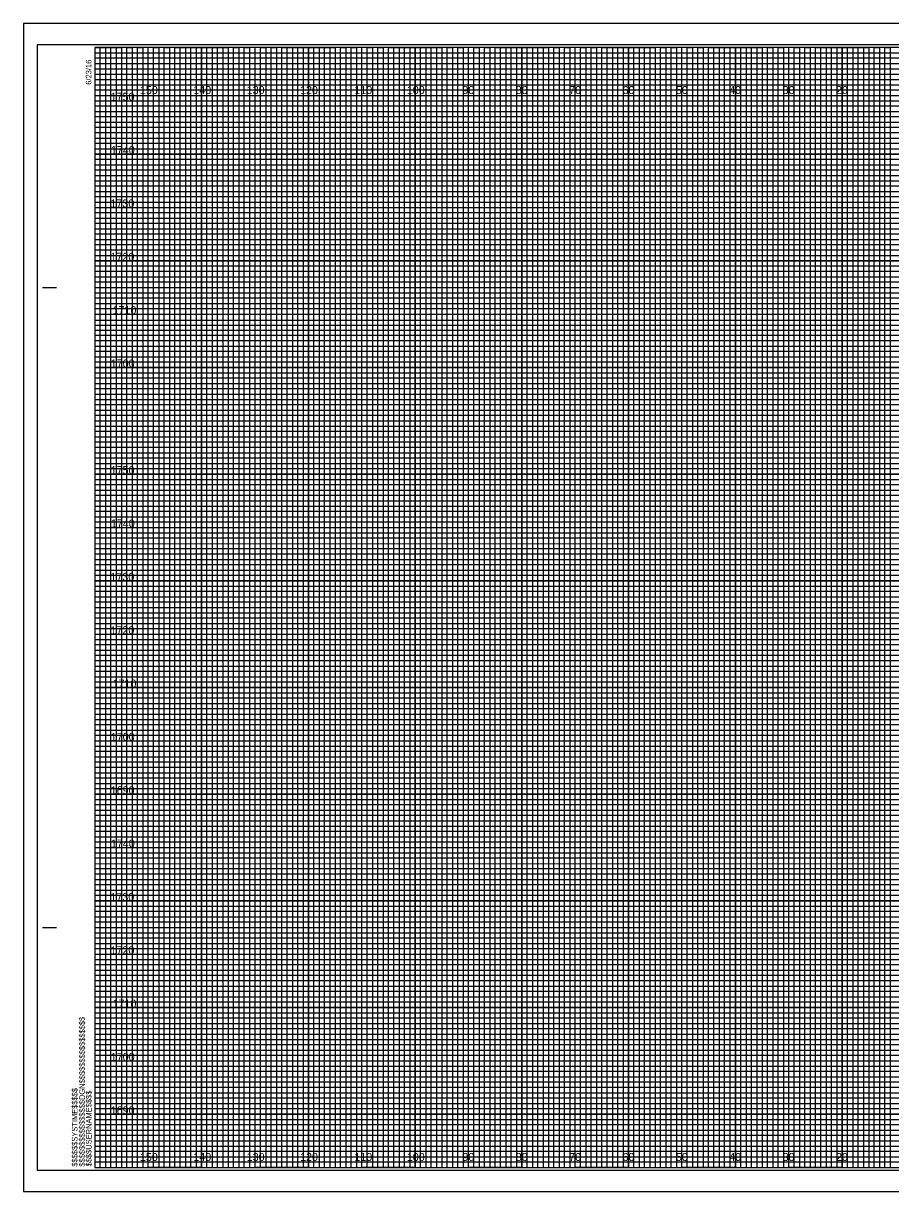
# Model space of a CAD drawing. Extents: x -419 to 4739, y -630 to 13534.
# Drawn here: x 4400.7 to 4563.2, y 205 to 424 of the extents above; entities that cross this region are included whole.
import ezdxf

# ---------------------------------------------------------------- set-up
doc = ezdxf.new("R2010")
doc.units = 0
for name, color, linetype in [('Old_Level_62', 7, 'Continuous'), ('Pattern 1', 7, 'Continuous'), ('Pattern 18', 7, 'Continuous'), ('Pattern 4', 7, 'Continuous'), ('Pattern 5', 7, 'Continuous'), ('Prop Dimension', 7, 'Continuous'), ('Prop Horizontal Alignment', 7, 'Continuous'), ('Raster_Level_0', 7, 'Continuous'), ('Scratch_Level_0', 7, 'Continuous'), ('Scratch_Level_3', 7, 'Continuous'), ('Scratch_Level_5', 7, 'Continuous')]:
    doc.layers.add(name, color=color, linetype=linetype)

msp = doc.modelspace()

# ---------------------------------------------------------------- linework, layer by layer
at = {"layer": 'Old_Level_62'}
for p, q in [((4404.33, 374.53), (4406.83, 374.53)), ((4404.43, 374.53), (4406.93, 374.53)), ((4404.33, 254.53), (4406.83, 254.53)), ((4404.43, 254.53), (4406.93, 254.53)), ((4414.13, 209.53), (4414.13, 209.53)), ((4414.13, 209.53), (4414.13, 209.53)), ((4414.13, 209.53), (4414.13, 209.53)), ((4414.13, 209.53), (4414.13, 209.53)), ((4414.13, 209.53), (4414.13, 209.53)), ((4414.13, 209.53), (4414.13, 209.53)), ((4414.13, 209.53), (4414.13, 209.53))]:
    msp.add_line(p, q, dxfattribs=at)
msp.add_lwpolyline([(4734.13, 419.53), (4414.13, 419.53), (4414.13, 209.53), (4734.13, 209.53)], close=True, dxfattribs=at)
at = {"layer": 'Pattern 18'}
msp.add_lwpolyline([(4400.73, 205.03), (4737.43, 205.03), (4737.43, 424.03), (4400.73, 424.03)], close=True, dxfattribs=at)
at = {"layer": 'Pattern 4'}
for p, q in [((4414.13, 418.53), (4674.13, 418.53)), ((4674.13, 417.51), (4414.13, 417.51)), ((4414.13, 417.51), (4414.13, 416.53)), ((4414.13, 416.53), (4674.13, 416.53)), ((4674.13, 415.42), (4414.13, 415.42)), ((4414.13, 415.42), (4414.13, 413.53)), ((4414.13, 413.53), (4734.13, 413.53))]:
    msp.add_line(p, q, dxfattribs=at)
for points in [[(4414.13, 412.53), (4684.13, 412.53), (4734.13, 412.53), (4734.13, 411.53), (4414.13, 411.53)], [(4414.13, 410.53), (4734.13, 410.53), (4734.13, 408.53), (4414.13, 408.53)], [(4414.13, 407.53), (4734.13, 407.53), (4734.13, 406.53), (4414.13, 406.51)], [(4414.13, 405.53), (4734.13, 405.53), (4734.13, 403.53), (4414.13, 403.53)], [(4414.13, 402.53), (4734.13, 402.53), (4734.13, 401.53), (4414.13, 401.53)], [(4414.13, 400.53), (4734.13, 400.53), (4734.13, 398.53), (4414.13, 398.53)], [(4414.13, 397.53), (4734.13, 397.53), (4734.13, 396.53), (4414.13, 396.53)], [(4414.13, 395.53), (4734.13, 395.53), (4734.13, 393.53), (4414.13, 393.53)], [(4414.13, 392.53), (4734.13, 392.53), (4734.13, 391.53), (4414.13, 391.53)], [(4414.13, 390.53), (4734.13, 390.53), (4734.13, 388.53), (4414.13, 388.53)], [(4414.13, 387.53), (4734.13, 387.53), (4734.13, 386.53), (4414.13, 386.53)], [(4414.13, 385.53), (4734.13, 385.53), (4734.13, 383.48), (4734.13, 382.53), (4734.13, 381.53), (4414.13, 381.53)], [(4414.13, 383.53), (4734.13, 383.53), (4734.13, 382.53), (4414.13, 382.53)], [(4414.13, 380.53), (4734.13, 380.53), (4734.13, 378.53), (4414.13, 378.56)], [(4414.13, 378.56), (4734.13, 378.53), (4734.13, 377.53), (4414.13, 377.53)], [(4414.13, 376.53), (4734.13, 376.53), (4734.13, 375.53), (4414.13, 375.53)], [(4414.13, 373.53), (4734.13, 373.53), (4734.13, 372.53), (4414.13, 372.53)], [(4414.13, 371.53), (4734.13, 371.53), (4734.13, 370.53), (4414.13, 370.53)], [(4414.06, 368.42), (4734.13, 368.42), (4734.13, 367.41), (4414.06, 367.41)], [(4414.13, 366.53), (4734.13, 366.53), (4734.13, 365.53), (4414.13, 365.53)], [(4414.13, 363.53), (4734.13, 363.53), (4734.13, 362.53), (4414.13, 362.53)], [(4414.13, 361.53), (4734.13, 361.53), (4734.13, 360.53), (4414.13, 360.53)], [(4414.13, 358.53), (4734.13, 358.53), (4734.13, 357.53), (4414.13, 357.53)], [(4414.13, 356.53), (4734.13, 356.53), (4734.13, 355.53), (4414.13, 355.53)], [(4414.13, 353.53), (4734.13, 353.53), (4734.13, 352.53), (4414.13, 352.53)], [(4414.13, 351.53), (4734.13, 351.53), (4734.13, 350.53), (4414.13, 350.53)], [(4414.13, 348.53), (4734.13, 348.53), (4734.12, 347.51), (4414.13, 347.53)], [(4414.13, 346.53), (4734.13, 346.53), (4734.13, 345.53), (4414.13, 345.53)], [(4414.13, 343.53), (4734.13, 343.53), (4734.13, 342.53), (4414.13, 342.53)], [(4414.13, 341.53), (4734.13, 341.53), (4734.13, 340.53), (4414.13, 340.53)], [(4414.13, 338.53), (4734.13, 338.53), (4734.13, 337.53), (4414.13, 337.53)], [(4414.13, 336.53), (4734.13, 336.53), (4734.13, 335.53), (4414.13, 335.53)], [(4414.13, 333.53), (4734.13, 333.53), (4734.13, 332.53), (4414.13, 332.53)], [(4414.13, 331.53), (4734.13, 331.53), (4734.13, 330.53), (4414.13, 330.53)], [(4414.13, 328.53), (4734.13, 328.53), (4734.13, 327.53), (4414.13, 327.53)], [(4414.13, 326.52), (4734.2, 326.44), (4734.13, 325.53), (4414.13, 325.53)], [(4414.13, 323.53), (4734.13, 323.53), (4734.13, 322.53), (4414.13, 322.53)], [(4414.13, 321.53), (4734.13, 321.53), (4734.13, 320.53), (4414.13, 320.53)], [(4414.13, 318.53), (4734.13, 318.53), (4734.13, 317.53), (4414.13, 317.53)], [(4414.13, 316.53), (4734.13, 316.53), (4734.13, 315.53), (4414.13, 315.53)], [(4414.13, 313.53), (4734.13, 313.53), (4734.13, 312.53), (4414.13, 312.53)], [(4414.13, 311.53), (4734.13, 311.53), (4734.13, 310.53), (4414.13, 310.53)], [(4414.13, 308.53), (4734.13, 308.53), (4734.13, 307.53), (4414.13, 307.53)], [(4414.13, 306.53), (4734.13, 306.53), (4734.13, 305.53), (4414.13, 305.53)], [(4414.13, 303.53), (4734.13, 303.53), (4734.13, 302.53), (4414.13, 302.53)], [(4414.13, 301.53), (4734.13, 301.53), (4734.13, 300.53), (4414.13, 300.53)], [(4414.13, 298.53), (4734.13, 298.53), (4734.13, 297.53), (4414.13, 297.53)], [(4414.13, 296.53), (4734.13, 296.53), (4734.13, 295.53), (4414.13, 295.53)], [(4414.13, 293.53), (4734.13, 293.53), (4734.13, 292.53), (4414.13, 292.53)], [(4414.13, 291.53), (4734.13, 291.53), (4734.13, 290.53), (4414.13, 290.53)], [(4414.13, 288.53), (4734.13, 288.53), (4734.12, 287.51), (4414.13, 287.53)], [(4414.13, 286.53), (4734.13, 286.53), (4734.13, 285.53), (4414.13, 285.53)], [(4414.13, 283.53), (4734.13, 283.53), (4734.13, 282.53), (4414.13, 282.53)], [(4414.13, 281.53), (4734.13, 281.53), (4734.13, 280.53), (4414.13, 280.53)], [(4414.13, 278.53), (4734.13, 278.53), (4734.13, 277.53), (4414.13, 277.53)], [(4414.13, 276.53), (4734.13, 276.53), (4734.13, 275.53), (4414.13, 275.53)], [(4414.13, 273.53), (4734.13, 273.53), (4734.13, 272.53), (4414.13, 272.53)], [(4414.13, 271.53), (4734.13, 271.53), (4734.13, 270.53), (4414.13, 270.53)], [(4414.13, 268.53), (4734.13, 268.53), (4734.13, 267.53), (4414.13, 267.53)], [(4414.13, 266.52), (4734.2, 266.44), (4734.13, 265.53), (4414.13, 265.53)], [(4414.13, 263.53), (4734.13, 263.53), (4734.13, 262.53), (4414.13, 262.53)], [(4414.13, 261.53), (4734.13, 261.53), (4734.13, 260.53), (4414.13, 260.53)], [(4414.13, 258.53), (4734.13, 258.53), (4734.13, 257.53), (4414.13, 257.53)], [(4414.13, 256.53), (4734.13, 256.53), (4734.13, 255.53), (4414.13, 255.53)], [(4414.13, 253.53), (4734.13, 253.53), (4734.13, 252.53), (4414.13, 252.53)], [(4414.13, 251.53), (4734.13, 251.53), (4734.13, 250.53), (4414.13, 250.53)], [(4414.13, 248.53), (4734.13, 248.53), (4734.13, 247.53), (4414.13, 247.53)], [(4414.13, 246.53), (4734.13, 246.53), (4734.13, 245.53), (4414.13, 245.53)], [(4414.13, 243.53), (4734.13, 243.53), (4734.13, 242.53), (4414.13, 242.53)], [(4414.13, 241.53), (4734.13, 241.53), (4734.13, 240.53), (4414.13, 240.53)], [(4414.13, 238.53), (4734.13, 238.53), (4734.13, 237.53), (4414.13, 237.53)], [(4414.13, 236.53), (4734.13, 236.53), (4734.13, 235.53), (4414.13, 235.53)], [(4414.13, 233.53), (4734.13, 233.53), (4734.13, 232.53), (4414.13, 232.53)], [(4414.13, 231.53), (4734.13, 231.53), (4734.13, 230.53), (4414.13, 230.53)], [(4414.13, 228.53), (4734.13, 228.53), (4734.13, 227.53), (4414.13, 227.53)], [(4414.13, 226.53), (4734.13, 226.53), (4734.13, 225.53), (4414.13, 225.53)], [(4414.13, 223.53), (4734.13, 223.53), (4734.13, 222.53), (4414.13, 222.53)], [(4414.13, 221.53), (4734.13, 221.53), (4734.13, 220.53), (4414.13, 220.53)], [(4414.13, 218.53), (4734.13, 218.53), (4734.13, 217.53), (4414.13, 217.53)], [(4414.13, 216.53), (4734.13, 216.53), (4734.13, 215.53), (4414.13, 215.53)], [(4414.13, 213.53), (4734.13, 213.53), (4734.13, 212.53), (4414.13, 212.53)], [(4414.13, 211.53), (4734.13, 211.53), (4734.13, 210.53), (4414.13, 210.53)]]:
    msp.add_lwpolyline(points, dxfattribs=at)
at = {"layer": 'Pattern 5'}
for p, q in [((4737.43, 424.03), (4400.73, 424.03)), ((4400.73, 424.03), (4400.73, 205.03)), ((4400.73, 205.03), (4737.43, 205.03))]:
    msp.add_line(p, q, dxfattribs=at)
at = {"layer": 'Prop Dimension'}
for points in [[(4414.13, 209.53), (4415.13, 209.53), (4415.13, 419.53), (4416.13, 419.53), (4416.13, 209.53)], [(4416.13, 209.53), (4417.13, 209.53), (4417.13, 419.53), (4418.13, 419.53), (4418.13, 209.53)], [(4419.13, 209.53), (4420.13, 209.53), (4420.13, 419.53), (4421.13, 419.53), (4421.13, 209.53)], [(4421.13, 209.53), (4422.13, 209.53), (4422.13, 419.53), (4423.13, 419.53), (4423.13, 209.53)], [(4424.13, 209.53), (4425.13, 209.53), (4425.13, 419.53), (4426.13, 419.53), (4426.13, 209.53)], [(4426.13, 209.53), (4427.13, 209.53), (4427.13, 419.53), (4428.13, 419.53), (4428.13, 209.53)], [(4429.13, 209.53), (4430.13, 209.53), (4430.13, 419.53), (4431.13, 419.53), (4431.13, 209.53)], [(4431.13, 209.53), (4432.13, 209.53), (4432.13, 419.53), (4433.13, 419.53), (4433.13, 209.53)], [(4434.13, 209.53), (4435.13, 209.53), (4435.13, 419.53), (4436.13, 419.53), (4436.13, 209.53)], [(4436.13, 209.53), (4437.13, 209.53), (4437.13, 419.53), (4438.13, 419.53), (4438.13, 209.53)], [(4439.13, 209.53), (4440.13, 209.53), (4440.13, 419.53), (4441.13, 419.53), (4441.13, 209.53)], [(4441.13, 209.53), (4442.13, 209.53), (4442.13, 419.53), (4443.13, 419.53), (4443.13, 209.53)], [(4444.13, 209.53), (4445.13, 209.53), (4445.13, 419.53), (4446.13, 419.53), (4446.13, 209.53)], [(4446.13, 209.53), (4447.13, 209.53), (4447.13, 419.53), (4448.13, 419.53), (4448.13, 209.53)], [(4449.13, 209.53), (4450.13, 209.53), (4450.13, 419.53), (4451.13, 419.53), (4451.13, 209.53)], [(4451.13, 209.53), (4452.13, 209.53), (4452.13, 419.53), (4453.13, 419.53), (4453.13, 209.53)], [(4454.13, 209.53), (4455.13, 209.53), (4455.13, 419.53), (4456.13, 419.53), (4456.13, 209.53)], [(4456.13, 209.53), (4457.13, 209.53), (4457.13, 419.53), (4458.13, 419.53), (4458.13, 209.53)], [(4459.13, 209.53), (4460.13, 209.53), (4460.13, 419.53), (4461.13, 419.53), (4461.13, 209.53)], [(4461.13, 209.53), (4462.13, 209.53), (4462.13, 419.53), (4463.13, 419.53), (4463.13, 209.53)], [(4464.13, 209.53), (4465.13, 209.53), (4465.13, 419.53), (4466.13, 419.53), (4466.13, 209.53)], [(4466.13, 209.53), (4467.13, 209.53), (4467.13, 419.53), (4468.13, 419.53), (4468.13, 209.53)], [(4469.13, 209.53), (4470.13, 209.53), (4470.13, 419.53), (4471.13, 419.53), (4471.13, 209.53)], [(4471.13, 209.53), (4472.13, 209.53), (4472.13, 419.53), (4473.13, 419.53), (4473.13, 209.53)], [(4474.13, 209.53), (4475.13, 209.53), (4475.13, 419.53), (4476.13, 419.53), (4476.13, 209.53)], [(4476.13, 209.53), (4477.13, 209.53), (4477.13, 419.53), (4478.13, 419.53), (4478.13, 209.53)], [(4479.13, 209.53), (4480.13, 209.53), (4480.13, 419.53), (4481.13, 419.53), (4481.13, 209.53)], [(4481.13, 209.53), (4482.13, 209.53), (4482.13, 419.53), (4483.13, 419.53), (4483.13, 209.53)], [(4484.13, 209.53), (4485.13, 209.53), (4485.13, 419.53), (4486.13, 419.53), (4486.13, 209.53)], [(4486.13, 209.53), (4487.13, 209.53), (4487.13, 419.53), (4488.13, 419.53), (4488.13, 209.53)], [(4489.13, 209.53), (4490.13, 209.53), (4490.13, 419.53), (4491.13, 419.53), (4491.13, 209.53)], [(4491.13, 209.53), (4492.13, 209.53), (4492.13, 419.53), (4493.13, 419.53), (4493.13, 209.53)], [(4494.13, 209.53), (4495.13, 209.53), (4495.13, 419.53), (4496.13, 419.53), (4496.13, 209.53)], [(4496.13, 209.53), (4497.13, 209.53), (4497.13, 419.53), (4498.13, 419.53), (4498.13, 209.53)], [(4499.13, 209.53), (4500.13, 209.53), (4500.13, 419.53), (4501.13, 419.53), (4501.13, 209.53)], [(4501.13, 209.53), (4502.13, 209.53), (4502.13, 419.53), (4503.13, 419.53), (4503.13, 209.53)], [(4504.13, 209.53), (4505.13, 209.53), (4505.13, 419.53), (4506.13, 419.53), (4506.13, 209.53)], [(4506.13, 209.53), (4507.13, 209.53), (4507.13, 419.53), (4508.13, 419.53), (4508.13, 209.53)], [(4509.13, 209.53), (4510.13, 209.53), (4510.13, 419.53), (4511.13, 419.53), (4511.13, 209.53)], [(4511.13, 209.53), (4512.13, 209.53), (4512.13, 419.53), (4513.13, 419.53), (4513.13, 209.53)], [(4514.13, 209.53), (4515.13, 209.53), (4515.13, 419.53), (4516.13, 419.53), (4516.13, 209.53)], [(4516.13, 209.53), (4517.13, 209.53), (4517.13, 419.53), (4518.13, 419.53), (4518.13, 209.53)], [(4519.13, 209.53), (4520.13, 209.53), (4520.13, 419.53), (4521.13, 419.53), (4521.13, 209.53)], [(4521.13, 209.53), (4522.13, 209.53), (4522.13, 419.53), (4523.13, 419.53), (4523.13, 209.53)], [(4524.13, 209.53), (4525.13, 209.53), (4525.13, 419.53), (4526.13, 419.53), (4526.13, 209.53)], [(4526.13, 209.53), (4527.13, 209.53), (4527.13, 419.53), (4528.13, 419.53), (4528.13, 209.53)], [(4529.13, 209.53), (4530.13, 209.53), (4530.13, 419.53), (4531.13, 419.53), (4531.13, 209.53)], [(4531.13, 209.53), (4532.13, 209.53), (4532.13, 419.53), (4533.13, 419.53), (4533.13, 209.53)], [(4534.13, 209.53), (4535.13, 209.53), (4535.13, 419.53), (4536.13, 419.53), (4536.13, 209.53)], [(4536.13, 209.53), (4537.13, 209.53), (4537.13, 419.53), (4538.13, 419.53), (4538.13, 209.53)], [(4539.13, 209.53), (4540.13, 209.53), (4540.13, 419.53), (4541.13, 419.53), (4541.13, 209.53)], [(4541.13, 209.53), (4542.13, 209.53), (4542.13, 419.53), (4543.13, 419.53), (4543.13, 209.53)], [(4544.13, 209.53), (4545.13, 209.53), (4545.13, 419.53), (4546.13, 419.53), (4546.13, 209.53)], [(4546.13, 209.53), (4547.13, 209.53), (4547.13, 419.53), (4548.13, 419.53), (4548.13, 209.53)], [(4549.13, 209.53), (4550.13, 209.53), (4550.13, 419.53), (4551.13, 419.53), (4551.13, 209.53)], [(4551.13, 209.53), (4552.13, 209.53), (4552.13, 419.53), (4553.13, 419.53), (4553.13, 209.53)], [(4554.13, 209.53), (4555.13, 209.53), (4555.13, 419.53), (4556.13, 419.53), (4556.13, 209.53)], [(4556.13, 209.53), (4557.13, 209.53), (4557.13, 419.53), (4558.13, 419.53), (4558.13, 209.53)], [(4559.13, 209.53), (4560.13, 209.53), (4560.13, 419.53), (4561.13, 419.53), (4561.13, 209.53)], [(4561.13, 209.53), (4562.13, 209.53), (4562.13, 419.53), (4563.13, 419.53), (4563.13, 209.53)]]:
    msp.add_lwpolyline(points, dxfattribs=at)
at = {"layer": 'Prop Horizontal Alignment'}
for points in [[(4414.13, 419.53), (4419.13, 419.53), (4419.13, 209.53), (4429.13, 209.53), (4429.13, 419.53), (4439.13, 419.53), (4439.13, 209.53), (4449.13, 209.53), (4449.13, 419.53), (4459.13, 419.53), (4459.13, 209.53), (4469.13, 209.53), (4469.13, 419.53), (4479.13, 419.53), (4479.13, 209.53), (4489.13, 209.53), (4489.13, 419.53), (4499.13, 419.53), (4499.13, 209.53), (4509.13, 209.53), (4509.13, 419.53), (4519.13, 419.53), (4519.13, 209.53), (4529.13, 209.53), (4529.13, 419.53), (4539.13, 419.53), (4539.13, 209.53), (4549.13, 209.53), (4549.13, 419.53), (4559.13, 419.53), (4559.13, 209.53), (4569.13, 209.53)], [(4414.13, 414.53), (4689.13, 414.53)], [(4414.13, 394.53), (4734.13, 394.53), (4734.13, 404.53), (4414.13, 404.53)], [(4414.13, 374.53), (4734.13, 374.53), (4734.13, 384.53), (4414.13, 384.53)], [(4414.13, 354.53), (4734.13, 354.53), (4734.13, 364.53), (4414.13, 364.53)], [(4414.13, 334.53), (4734.13, 334.53), (4734.13, 344.53), (4414.13, 344.53)], [(4414.13, 314.53), (4734.13, 314.53), (4734.13, 324.53), (4414.13, 324.53)], [(4414.13, 294.53), (4734.13, 294.53), (4734.13, 304.53), (4414.13, 304.53)], [(4414.13, 274.53), (4734.13, 274.53), (4734.13, 284.53), (4414.13, 284.53)], [(4414.13, 254.53), (4734.13, 254.53), (4734.13, 264.53), (4414.13, 264.53)], [(4414.13, 234.53), (4734.13, 234.53), (4734.13, 244.53), (4414.13, 244.53)], [(4414.13, 214.53), (4734.13, 214.53), (4734.13, 224.53), (4414.13, 224.53)]]:
    msp.add_lwpolyline(points, dxfattribs=at)
at = {"layer": 'Scratch_Level_0'}
for p, q in [((4424.13, 209.53), (4424.13, 419.53)), ((4434.13, 209.53), (4434.13, 419.53)), ((4444.13, 209.53), (4444.13, 419.53)), ((4454.13, 209.53), (4454.13, 419.53)), ((4464.13, 209.53), (4464.13, 419.53)), ((4474.13, 209.53), (4474.13, 419.53)), ((4484.13, 209.53), (4484.13, 419.53)), ((4494.13, 209.53), (4494.13, 419.53)), ((4504.13, 209.53), (4504.13, 419.53)), ((4514.13, 209.53), (4514.13, 419.53)), ((4524.13, 209.53), (4524.13, 419.53)), ((4534.13, 209.53), (4534.13, 419.53)), ((4544.13, 209.53), (4544.13, 419.53)), ((4554.13, 209.53), (4554.13, 419.53)), ((4414.13, 409.53), (4734.13, 409.53)), ((4414.13, 399.53), (4734.13, 399.53)), ((4414.13, 389.53), (4734.13, 389.53)), ((4414.13, 379.53), (4734.13, 379.53)), ((4414.13, 369.53), (4734.13, 369.53)), ((4414.13, 359.53), (4734.13, 359.53)), ((4414.13, 349.53), (4734.13, 349.53)), ((4414.13, 339.53), (4734.13, 339.53)), ((4414.13, 329.53), (4734.13, 329.53)), ((4414.13, 319.53), (4734.13, 319.53)), ((4414.13, 309.53), (4734.13, 309.53)), ((4414.13, 299.53), (4734.13, 299.53)), ((4414.13, 289.53), (4734.13, 289.53)), ((4414.13, 279.53), (4734.13, 279.53)), ((4414.13, 269.53), (4734.13, 269.53)), ((4414.13, 259.53), (4734.13, 259.53)), ((4414.13, 249.53), (4734.13, 249.53)), ((4414.13, 239.53), (4734.13, 239.53)), ((4414.13, 229.53), (4734.13, 229.53)), ((4414.13, 219.53), (4734.13, 219.53))]:
    msp.add_line(p, q, dxfattribs=at)
at = {"layer": 'Scratch_Level_3'}
for p, q in [((4424.13, 419.53), (4414.13, 419.53)), ((4424.13, 209.53), (4424.13, 419.53)), ((4444.13, 419.53), (4434.13, 419.53)), ((4434.13, 419.53), (4434.13, 209.53)), ((4444.13, 209.53), (4444.13, 419.53)), ((4464.13, 419.53), (4454.13, 419.53)), ((4454.13, 419.53), (4454.13, 209.53)), ((4464.13, 209.53), (4464.13, 419.53)), ((4484.13, 419.53), (4474.13, 419.53)), ((4474.13, 419.53), (4474.13, 209.53)), ((4484.13, 209.53), (4484.13, 419.53)), ((4504.13, 419.53), (4494.13, 419.53)), ((4494.13, 419.53), (4494.13, 209.53)), ((4504.13, 209.53), (4504.13, 419.53)), ((4524.13, 419.53), (4514.13, 419.53)), ((4514.13, 419.53), (4514.13, 209.53)), ((4524.13, 209.53), (4524.13, 419.53)), ((4544.13, 419.53), (4534.13, 419.53)), ((4534.13, 419.53), (4534.13, 209.53)), ((4544.13, 209.53), (4544.13, 419.53)), ((4564.13, 419.53), (4554.13, 419.53)), ((4554.13, 419.53), (4554.13, 209.53)), ((4434.13, 209.53), (4424.13, 209.53)), ((4454.13, 209.53), (4444.13, 209.53)), ((4474.13, 209.53), (4464.13, 209.53)), ((4494.13, 209.53), (4484.13, 209.53)), ((4514.13, 209.53), (4504.13, 209.53)), ((4534.13, 209.53), (4524.13, 209.53)), ((4554.13, 209.53), (4544.13, 209.53))]:
    msp.add_line(p, q, dxfattribs=at)
for points in [[(4414.13, 409.53), (4734.13, 409.53), (4734.13, 399.53), (4414.13, 399.53)], [(4414.13, 389.53), (4734.13, 389.53), (4734.13, 379.53), (4414.13, 379.53)], [(4414.13, 369.53), (4734.13, 369.53), (4734.13, 359.53), (4414.13, 359.53)], [(4414.13, 349.53), (4734.13, 349.53), (4734.13, 339.53), (4414.13, 339.53)], [(4414.13, 329.53), (4734.13, 329.53), (4734.13, 319.53), (4414.13, 319.53)], [(4414.13, 309.53), (4734.13, 309.53), (4734.13, 299.53), (4414.13, 299.53)], [(4414.13, 289.53), (4734.13, 289.53), (4734.13, 279.53), (4414.13, 279.53)], [(4414.13, 269.53), (4734.13, 269.53), (4734.13, 259.53), (4414.13, 259.53)], [(4414.13, 249.53), (4734.13, 249.53), (4734.13, 239.53), (4414.13, 239.53)], [(4414.13, 229.53), (4734.13, 229.53), (4734.13, 219.53), (4414.13, 219.53)]]:
    msp.add_lwpolyline(points, dxfattribs=at)
at = {"layer": 'Scratch_Level_5'}
msp.add_lwpolyline([(4403.33, 209.03), (4736.53, 209.03), (4736.53, 420.03), (4403.33, 420.03)], close=True, dxfattribs=at)

# ---------------------------------------------------------------- texts
at = {"layer": 'Old_Level_62'}
for s, p in [('6/23/16', (4413.48, 412.53)), ('$$$$$$$$$$$$$$$$DGN$$$$$$$$$$$$$$$$', (4412.25, 209.71)), ('$$$$$$SYSTIME$$$$$', (4410.87, 209.71)), ('$$$$USERNAME$$$$', (4413.51, 209.76))]:
    msp.add_text(s, height=1.05, rotation=90, dxfattribs=at).set_placement(p)
at = {"layer": 'Pattern 1'}
for s, p in [('1750', (4417.09, 409.53)), ('1740', (4417.13, 399.53)), ('1730', (4417.05, 389.53)), ('1720', (4417.06, 379.53)), ('1710', (4417.44, 369.53)), ('1700', (4417.11, 359.53)), ('1750', (4417.09, 339.53)), ('1740', (4417.13, 329.53)), ('1730', (4417.05, 319.53)), ('1720', (4417.06, 309.53)), ('1710', (4417.44, 299.53)), ('1700', (4417.11, 289.53)), ('1690', (4417.1, 279.53)), ('1740', (4417.13, 269.53)), ('1730', (4417.05, 259.53)), ('1720', (4417.06, 249.53)), ('1710', (4417.44, 239.53)), ('1700', (4417.11, 229.53)), ('1690', (4417.1, 219.53))]:
    msp.add_text(s, height=1.5, dxfattribs=at).set_placement(p)
at = {"layer": 'Raster_Level_0'}
for s, p in [('150', (4422.58, 410.78)), ('140', (4432.58, 410.78)), ('130', (4442.58, 410.78)), ('120', (4452.58, 410.78)), ('110', (4462.75, 410.78)), ('100', (4472.58, 410.78)), ('90', (4482.99, 410.78)), ('80', (4492.99, 410.78)), ('70', (4502.99, 410.78)), ('60', (4512.99, 410.78)), ('50', (4522.99, 410.78)), ('40', (4532.99, 410.78)), ('30', (4542.99, 410.78)), ('20', (4552.99, 410.78)), ('150', (4422.58, 210.78)), ('140', (4432.58, 210.78)), ('130', (4442.58, 210.78)), ('120', (4452.58, 210.78)), ('110', (4462.75, 210.78)), ('100', (4472.58, 210.78)), ('90', (4482.99, 210.78)), ('80', (4492.99, 210.78)), ('70', (4502.99, 210.78)), ('60', (4512.99, 210.78)), ('50', (4522.99, 210.78)), ('40', (4532.99, 210.78)), ('30', (4542.99, 210.78)), ('20', (4552.99, 210.78))]:
    msp.add_text(s, height=1.5, dxfattribs=at).set_placement(p)

doc.saveas('drawing.dxf')
